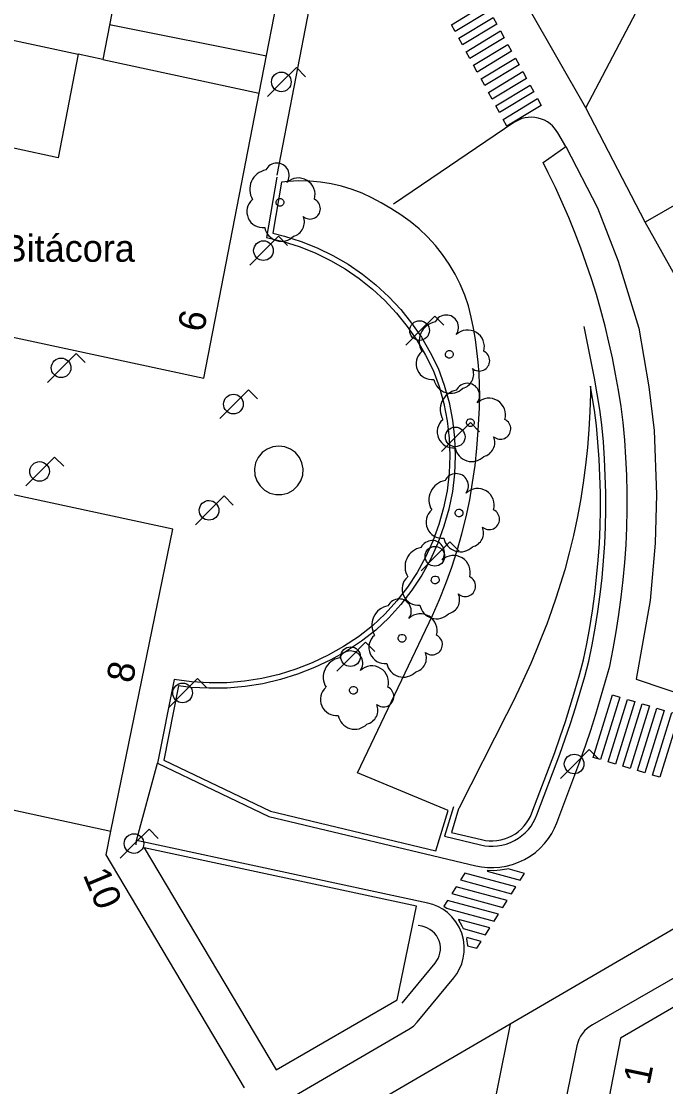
# Model space of a CAD drawing. Extents: x 282771 to 285132, y 4823109 to 4825496.
# Drawn here: x 285048.2 to 285090, y 4823452.2 to 4823521.3 of the extents above; entities that cross this region are included whole.
import ezdxf

# ---------------------------------------------------------------- set-up
doc = ezdxf.new("R2010")
doc.units = 0
for name, color, linetype in [('ACERA-BORDILLO', 7, 'Continuous'), ('ACERA-INTERIOR', 7, 'Continuous'), ('ARBOL', 7, 'Continuous'), ('CALLE-EJE', 7, 'Continuous'), ('EDIFICIO', 7, 'Continuous'), ('FAROLA', 7, 'Continuous'), ('INTERIOR-EDIFICIO', 7, 'Continuous'), ('MEDIANERA', 7, 'Continuous'), ('NUM-LOCAL', 7, 'Continuous'), ('NUM-PORTAL', 7, 'Continuous'), ('PASO-PEATONES', 7, 'Continuous'), ('SENAL-VIARIA', 7, 'Continuous'), ('TXT-EDIFICIOS', 7, 'Continuous'), ('ZONA-VERDE', 7, 'Continuous')]:
    doc.layers.add(name, color=color, linetype=linetype)

msp = doc.modelspace()

# ---------------------------------------------------------------- linework, layer by layer
at = {"layer": 'ACERA-BORDILLO'}
for points in [[(285067.004, 4823522.734), (285064.808, 4823511.288)], [(285034.963, 4823433.543), (285073.374, 4823455.913), (285073.663, 4823456.118), (285073.911, 4823456.37), (285076.286, 4823459.253), (285076.482, 4823459.518), (285076.655, 4823459.821), (285076.799, 4823460.158), (285076.903, 4823460.526), (285076.961, 4823460.919), (285076.966, 4823461.328), (285076.914, 4823461.741), (285076.804, 4823462.147), (285076.638, 4823462.534), (285076.422, 4823462.89), (285076.164, 4823463.207), (285075.875, 4823463.479), (285075.564, 4823463.702), (285075.242, 4823463.878), (285074.918, 4823464.007), (285074.6, 4823464.094), (285055.704, 4823468.143), (285057.064, 4823473.173), (285064.284, 4823469.713), (285077.718, 4823466.515), (285078.088, 4823466.443), (285078.474, 4823466.402), (285078.872, 4823466.394), (285079.277, 4823466.422), (285079.685, 4823466.489), (285080.091, 4823466.594), (285080.488, 4823466.738), (285080.872, 4823466.919), (285081.237, 4823467.136), (285081.579, 4823467.385), (285081.893, 4823467.662), (285082.176, 4823467.963), (285082.426, 4823468.283), (285082.642, 4823468.617), (285082.824, 4823468.961), (285082.972, 4823469.308), (285084.464, 4823473.274), (285084.824, 4823474.294), (285085.174, 4823475.314), (285085.504, 4823476.344), (285085.814, 4823477.374), (285086.114, 4823478.414), (285086.404, 4823479.464), (285086.624, 4823480.574), (285086.824, 4823481.684), (285087.004, 4823482.804), (285087.154, 4823483.934), (285087.284, 4823485.054), (285087.384, 4823486.184), (285087.464, 4823487.324), (285087.514, 4823488.454), (285087.534, 4823489.584), (285087.534, 4823490.724), (285087.504, 4823491.854), (285087.454, 4823492.984), (285087.374, 4823494.124), (285087.274, 4823495.254), (285087.134, 4823496.304), (285086.964, 4823497.354), (285086.784, 4823498.394), (285086.574, 4823499.444), (285086.354, 4823500.474), (285086.104, 4823501.514), (285085.824, 4823502.534), (285085.534, 4823503.554), (285085.214, 4823504.574), (285084.884, 4823505.574), (285084.524, 4823506.574), (285084.144, 4823507.574), (285083.744, 4823508.554), (285083.324, 4823509.534), (285082.884, 4823510.494), (285082.414, 4823511.454), (285082.075, 4823512.117), (285083.546, 4823513.146), (285083.045, 4823514.034), (285082.827, 4823514.347), (285082.69, 4823514.494), (285082.534, 4823514.629), (285082.361, 4823514.75), (285082.172, 4823514.854), (285081.971, 4823514.938), (285081.761, 4823515), (285081.546, 4823515.038), (285081.329, 4823515.053), (285081.114, 4823515.044), (285080.905, 4823515.013), (285080.705, 4823514.962), (285080.516, 4823514.892), (285080.181, 4823514.709), (285072.374, 4823509.424)], [(285122.144, 4823442.597), (285108.66, 4823466.143), (285107.931, 4823467.007), (285106.841, 4823467.566), (285105.619, 4823467.643), (285104.55, 4823467.275), (285085.286, 4823456.209), (285085.102, 4823456.098), (285084.929, 4823455.965), (285084.769, 4823455.813), (285084.626, 4823455.642), (285084.503, 4823455.457), (285084.402, 4823455.26), (285084.324, 4823455.056), (285084.269, 4823454.849), (285081.043, 4823439.203)]]:
    msp.add_lwpolyline(points, dxfattribs=at)
at = {"layer": 'ACERA-INTERIOR'}
msp.add_line((285055.664, 4823467.873), (285055.704, 4823468.143), dxfattribs=at)
for points in [[(285064.804, 4823511.164), (285064.134, 4823507.264), (285065.204, 4823507.004), (285066.254, 4823506.674), (285067.284, 4823506.264), (285068.274, 4823505.774), (285069.234, 4823505.224), (285070.144, 4823504.604), (285071.004, 4823503.914), (285071.814, 4823503.164), (285072.574, 4823502.354), (285073.264, 4823501.494), (285073.894, 4823500.594), (285074.454, 4823499.634), (285074.954, 4823498.654), (285075.334, 4823497.584), (285075.634, 4823496.484), (285075.854, 4823495.364), (285075.984, 4823494.234), (285076.024, 4823493.104), (285075.974, 4823491.964), (285075.844, 4823490.834), (285075.624, 4823489.724), (285075.314, 4823488.634), (285074.924, 4823487.564), (285074.454, 4823486.524), (285073.904, 4823485.534), (285073.284, 4823484.584), (285072.584, 4823483.684), (285071.824, 4823482.844), (285071.004, 4823482.064), (285070.094, 4823481.364), (285069.134, 4823480.734), (285068.134, 4823480.173), (285067.104, 4823479.683), (285066.034, 4823479.263), (285064.944, 4823478.923), (285063.824, 4823478.663), (285062.694, 4823478.483), (285061.554, 4823478.383), (285060.404, 4823478.373), (285059.264, 4823478.433), (285058.134, 4823478.583), (285057.064, 4823473.173)], [(285076.274, 4823470.343), (285075.691, 4823468.425), (285078.011, 4823467.873), (285078.295, 4823467.817), (285078.562, 4823467.789), (285078.837, 4823467.784), (285079.117, 4823467.803), (285079.399, 4823467.849), (285079.679, 4823467.922), (285079.954, 4823468.021), (285080.22, 4823468.147), (285080.472, 4823468.297), (285080.708, 4823468.469), (285080.925, 4823468.66), (285081.121, 4823468.869), (285081.294, 4823469.09), (285081.444, 4823469.321), (285081.569, 4823469.558), (285081.682, 4823469.824), (285083.159, 4823473.749), (285083.512, 4823474.75), (285083.856, 4823475.751), (285084.178, 4823476.756), (285084.482, 4823477.766), (285084.777, 4823478.791), (285085.052, 4823479.784), (285085.259, 4823480.832), (285085.455, 4823481.917), (285085.63, 4823483.005), (285085.776, 4823484.105), (285085.902, 4823485.195), (285085.999, 4823486.294), (285086.077, 4823487.403), (285086.126, 4823488.497), (285086.145, 4823489.596), (285086.145, 4823490.705), (285086.116, 4823491.805), (285086.067, 4823492.905), (285085.99, 4823494.014), (285085.893, 4823495.101), (285085.76, 4823496.101), (285085.594, 4823497.124), (285085.419, 4823498.139), (285084.748, 4823501.494)], [(285064.924, 4823493.724), (285064.534, 4823493.674), (285064.164, 4823493.534), (285063.844, 4823493.304), (285063.594, 4823492.994), (285063.424, 4823492.634), (285063.354, 4823492.244), (285063.374, 4823491.854), (285063.504, 4823491.474), (285063.714, 4823491.144), (285064.004, 4823490.874), (285064.344, 4823490.684), (285064.734, 4823490.584), (285065.124, 4823490.584), (285065.514, 4823490.684), (285065.854, 4823490.874), (285066.144, 4823491.144), (285066.354, 4823491.474), (285066.484, 4823491.854), (285066.504, 4823492.244), (285066.434, 4823492.634), (285066.264, 4823492.994), (285066.014, 4823493.304), (285065.694, 4823493.534), (285065.324, 4823493.674), (285064.924, 4823493.724), (285064.934, 4823493.724)], [(285072.924, 4823457.603), (285075.065, 4823460.203), (285075.184, 4823460.364), (285075.268, 4823460.51), (285075.337, 4823460.674), (285075.388, 4823460.852), (285075.416, 4823461.042), (285075.418, 4823461.24), (285075.393, 4823461.44), (285075.34, 4823461.637), (285075.259, 4823461.824), (285075.155, 4823461.997), (285075.03, 4823462.15), (285074.89, 4823462.282), (285074.739, 4823462.39), (285074.583, 4823462.475), (285074.427, 4823462.538), (285074.234, 4823462.59), (285073.962, 4823462.648)]]:
    msp.add_lwpolyline(points, dxfattribs=at)
at = {"layer": 'ARBOL'}
for centre, major_axis, start_param, end_param in [((285064.808, 4823511.288), (0.449, 0.658), 4.685473, 8.002097), ((285064.317, 4823510.382), (0.717, 1.051), 0.777162, 2.710402), ((285066.196, 4823510.03), (0.611, 0.897), 5.034399, 7.634477), ((285063.894, 4823508.934), (-0.585, -0.858), 4.452992, 6.996671), ((285066.954, 4823509.126), (-0.378, -0.555), 6.165063, 9.581297), ((285065.654, 4823508.249), (0.527, 0.773), 3.980997, 5.718182), ((285065.091, 4823508.105), (-0.618, -0.906), 5.496516, 7.680347), ((285075.794, 4823501.432), (0.449, 0.658), 4.685561, 8.002185), ((285075.303, 4823500.526), (0.717, 1.051), 0.77725, 2.710491), ((285077.183, 4823500.173), (0.611, 0.897), 5.034488, 7.634565), ((285074.88, 4823499.078), (-0.585, -0.858), 4.45308, 6.996759), ((285077.94, 4823499.27), (-0.379, -0.555), 6.165151, 9.581385), ((285076.64, 4823498.392), (0.527, 0.773), 3.981085, 5.718271), ((285076.077, 4823498.249), (-0.618, -0.906), 5.496604, 7.680435), ((285076.673, 4823496.101), (0.717, 1.051), 0.777363, 2.710603), ((285077.164, 4823497.006), (0.449, 0.658), 4.685674, 8.002298), ((285078.553, 4823495.748), (0.612, 0.897), 5.0346, 7.634678), ((285076.25, 4823494.653), (-0.585, -0.858), 4.453193, 6.996872), ((285079.31, 4823494.844), (-0.379, -0.555), 6.165264, 9.581498), ((285078.01, 4823493.967), (0.527, 0.773), 3.981198, 5.718383), ((285077.447, 4823493.824), (-0.618, -0.906), 5.496717, 7.680548), ((285076.434, 4823491.149), (0.449, 0.658), 4.685892, 8.002516), ((285075.943, 4823490.244), (0.717, 1.051), 0.777581, 2.710822), ((285077.823, 4823489.891), (0.612, 0.897), 5.034819, 7.634896), ((285075.52, 4823488.795), (-0.585, -0.858), 4.453411, 6.99709), ((285078.58, 4823488.987), (-0.379, -0.555), 6.165482, 9.581716), ((285077.28, 4823488.11), (0.527, 0.773), 3.981417, 5.718602), ((285074.881, 4823486.807), (0.449, 0.658), 4.686077, 8.002701), ((285076.717, 4823487.967), (-0.618, -0.906), 5.496935, 7.680766), ((285074.39, 4823485.901), (0.717, 1.051), 0.777766, 2.711006), ((285076.27, 4823485.548), (0.612, 0.897), 5.035003, 7.635081), ((285073.967, 4823484.453), (-0.585, -0.858), 4.453596, 6.997275), ((285077.027, 4823484.645), (-0.379, -0.555), 6.165667, 9.5819), ((285075.727, 4823483.767), (0.527, 0.773), 3.981601, 5.718786), ((285072.239, 4823482.118), (0.718, 1.051), 0.777986, 2.711226), ((285072.73, 4823483.023), (0.449, 0.658), 4.686297, 8.002921), ((285075.164, 4823483.624), (-0.618, -0.906), 5.49712, 7.68095), ((285074.118, 4823481.765), (0.612, 0.897), 5.035223, 7.635301), ((285071.816, 4823480.669), (-0.586, -0.858), 4.453816, 6.997495), ((285074.875, 4823480.861), (-0.379, -0.555), 6.165887, 9.582121), ((285069.088, 4823478.743), (0.718, 1.051), 0.778192, 2.711432), ((285069.579, 4823479.649), (0.449, 0.658), 4.686503, 8.003127), ((285073.575, 4823479.984), (0.527, 0.772), 3.981821, 5.719006), ((285070.967, 4823478.39), (0.612, 0.896), 5.035429, 7.635507), ((285073.013, 4823479.84), (-0.618, -0.906), 5.49734, 7.681171), ((285068.665, 4823477.295), (-0.586, -0.857), 4.454022, 6.9977), ((285071.725, 4823477.487), (-0.379, -0.555), 6.166093, 9.582326), ((285070.424, 4823476.609), (0.528, 0.772), 3.982027, 5.719212), ((285069.862, 4823476.466), (-0.619, -0.906), 5.497545, 7.681376)]:
    msp.add_ellipse(centre, major_axis=major_axis, ratio=0.999979, start_param=start_param, end_param=end_param, dxfattribs=at)
for centre, major_axis in [((285065.004, 4823509.534), (-0.143, -0.21)), ((285075.99, 4823499.678), (-0.143, -0.21)), ((285077.36, 4823495.253), (-0.143, -0.21)), ((285076.63, 4823489.396), (-0.143, -0.21)), ((285075.077, 4823485.053), (-0.144, -0.21)), ((285072.926, 4823481.27), (-0.144, -0.21)), ((285069.775, 4823477.895), (-0.144, -0.21))]:
    msp.add_ellipse(centre, major_axis=major_axis, ratio=0.999979, dxfattribs=at)
at = {"layer": 'CALLE-EJE'}
for points in [[(285084.854, 4823515.654), (285122.415, 4823587.065)], [(285084.854, 4823515.654), (285054.835, 4823568.107)], [(285130.1, 4823532.033), (285088.694, 4823508.254)], [(285088.694, 4823508.254), (285084.854, 4823515.654)], [(285108.534, 4823472.884), (285088.694, 4823508.254)], [(285108.534, 4823472.884), (285079.932, 4823456.234)], [(285079.932, 4823456.234), (285019.783, 4823421.212)], [(285079.932, 4823456.234), (285069.611, 4823404.832)]]:
    msp.add_lwpolyline(points, dxfattribs=at)
at = {"layer": 'EDIFICIO'}
for points in [[(285070.764, 4823527.574), (285050.094, 4823563.194), (285043.074, 4823564.234), (285034.634, 4823522.854), (285030.874, 4823504.393), (285060.054, 4823498.134), (285063.654, 4823516.624), (285065.104, 4823524.074)], [(285062.713, 4823452.123), (285053.724, 4823467.223), (285054.034, 4823468.753), (285058.044, 4823488.343), (285028.914, 4823494.603)], [(285113.454, 4823453.374), (285105.814, 4823466.304), (285097.294, 4823461.264), (285087.104, 4823455.343), (285079.993, 4823418.523), (285081.893, 4823417.943), (285112.403, 4823435.693), (285120.934, 4823440.734), (285113.454, 4823453.374)]]:
    msp.add_lwpolyline(points, dxfattribs=at)
at = {"layer": 'FAROLA'}
for p, q in [((285066.074, 4823518.274), (285065.134, 4823517.344)), ((285066.664, 4823517.684), (285066.074, 4823518.274)), ((285065.134, 4823517.344), (285064.204, 4823516.404)), ((285064.914, 4823507.334), (285063.974, 4823506.404)), ((285065.504, 4823506.744), (285064.914, 4823507.334)), ((285063.974, 4823506.404), (285063.044, 4823505.464)), ((285075.044, 4823502.154), (285074.104, 4823501.224)), ((285075.634, 4823501.564), (285075.044, 4823502.154)), ((285074.104, 4823501.224), (285073.174, 4823500.284)), ((285051.784, 4823499.734), (285050.844, 4823498.804)), ((285052.374, 4823499.144), (285051.784, 4823499.734)), ((285050.844, 4823498.804), (285049.914, 4823497.863)), ((285062.964, 4823497.384), (285062.024, 4823496.454)), ((285063.554, 4823496.794), (285062.964, 4823497.384)), ((285062.024, 4823496.454), (285061.094, 4823495.514)), ((285077.36, 4823495.253), (285076.42, 4823494.323)), ((285077.95, 4823494.663), (285077.36, 4823495.253)), ((285076.42, 4823494.323), (285075.49, 4823493.383)), ((285050.384, 4823493.013), (285049.444, 4823492.083)), ((285050.974, 4823492.423), (285050.384, 4823493.013)), ((285049.444, 4823492.083), (285048.514, 4823491.143)), ((285061.384, 4823490.494), (285060.444, 4823489.564)), ((285061.974, 4823489.904), (285061.384, 4823490.494)), ((285060.444, 4823489.564), (285059.514, 4823488.623)), ((285076.034, 4823487.514), (285075.094, 4823486.584)), ((285076.624, 4823486.924), (285076.034, 4823487.514)), ((285075.094, 4823486.584), (285074.164, 4823485.644)), ((285070.564, 4823481.004), (285069.624, 4823480.074)), ((285071.154, 4823480.414), (285070.564, 4823481.004)), ((285069.624, 4823480.074), (285068.694, 4823479.133)), ((285059.664, 4823478.652), (285058.724, 4823477.722)), ((285060.254, 4823478.062), (285059.664, 4823478.652)), ((285058.724, 4823477.722), (285057.794, 4823476.782)), ((285085.074, 4823474.044), (285084.134, 4823473.114)), ((285085.664, 4823473.454), (285085.074, 4823474.044)), ((285084.134, 4823473.114), (285083.204, 4823472.174)), ((285056.514, 4823468.883), (285055.574, 4823467.953)), ((285057.104, 4823468.293), (285056.514, 4823468.883)), ((285055.574, 4823467.953), (285054.644, 4823467.013))]:
    msp.add_line(p, q, dxfattribs=at)
msp.add_circle((285076.38, 4823494.323), 0.638, dxfattribs=at)
for centre, major_axis in [((285065.094, 4823517.344), (0.359, 0.527)), ((285063.934, 4823506.404), (0.359, 0.527)), ((285074.064, 4823501.224), (0.359, 0.527)), ((285050.804, 4823498.804), (0.359, 0.526)), ((285061.984, 4823496.454), (0.359, 0.527)), ((285049.404, 4823492.083), (0.36, 0.526)), ((285060.404, 4823489.564), (0.36, 0.526)), ((285075.054, 4823486.584), (0.359, 0.527)), ((285069.584, 4823480.074), (0.36, 0.526)), ((285058.684, 4823477.722), (0.36, 0.526)), ((285084.094, 4823473.114), (0.36, 0.526)), ((285055.534, 4823467.953), (0.36, 0.526))]:
    msp.add_ellipse(centre, major_axis=major_axis, ratio=0.999979, dxfattribs=at)
at = {"layer": 'INTERIOR-EDIFICIO'}
msp.add_lwpolyline([(285051.919, 4823519.143), (285050.613, 4823512.432), (285045.003, 4823513.636), (285046.367, 4823520.335), (285045.146, 4823520.597), (285048.354, 4823540.844), (285046.974, 4823541.144), (285047.864, 4823545.474), (285050.524, 4823547.114), (285053.344, 4823541.814), (285051.044, 4823540.444), (285055.964, 4823531.394), (285053.504, 4823518.803), (285051.919, 4823519.143)], dxfattribs=at)
at = {"layer": 'MEDIANERA'}
for p, q in [((285064.124, 4823519.014), (285053.944, 4823521.054)), ((285046.367, 4823520.335), (285051.919, 4823519.143)), ((285053.504, 4823518.803), (285063.654, 4823516.624)), ((285024.894, 4823475.073), (285054.034, 4823468.753))]:
    msp.add_line(p, q, dxfattribs=at)
at = {"layer": 'PASO-PEATONES'}
for p, q in [((285078.45, 4823466.16), (285080.591, 4823465.582)), ((285079.803, 4823466.313), (285079.727, 4823466.293)), ((285080.872, 4823466.024), (285079.803, 4823466.313)), ((285076.993, 4823466.036), (285076.712, 4823465.594)), ((285076.712, 4823465.594), (285080.028, 4823464.698)), ((285080.309, 4823465.14), (285076.993, 4823466.036)), ((285080.591, 4823465.582), (285080.872, 4823466.024)), ((285076.431, 4823465.152), (285076.149, 4823464.711)), ((285076.149, 4823464.711), (285079.466, 4823463.814)), ((285079.747, 4823464.256), (285076.431, 4823465.152)), ((285080.028, 4823464.698), (285080.309, 4823465.14)), ((285075.868, 4823464.269), (285075.632, 4823463.897)), ((285079.184, 4823463.372), (285075.868, 4823464.269)), ((285079.466, 4823463.814), (285079.747, 4823464.256)), ((285075.67, 4823463.872), (285075.822, 4823463.763)), ((285075.822, 4823463.763), (285076.022, 4823463.709)), ((285076.022, 4823463.709), (285078.903, 4823462.93)), ((285078.903, 4823462.93), (285079.184, 4823463.372)), ((285078.622, 4823462.488), (285076.594, 4823463.036)), ((285076.897, 4823462.437), (285078.341, 4823462.046)), ((285078.341, 4823462.046), (285078.622, 4823462.488)), ((285078.06, 4823461.604), (285077.131, 4823461.855)), ((285077.166, 4823461.328), (285077.778, 4823461.163)), ((285077.778, 4823461.163), (285078.06, 4823461.604))]:
    msp.add_line(p, q, dxfattribs=at)
for points in [[(285076.125, 4823521.056), (285078.354, 4823522.403), (285078.594, 4823521.964), (285076.366, 4823520.617)], [(285076.607, 4823520.178), (285078.835, 4823521.525), (285079.075, 4823521.086), (285076.847, 4823519.74)], [(285077.088, 4823519.301), (285079.316, 4823520.648), (285079.557, 4823520.209), (285077.328, 4823518.862)], [(285077.569, 4823518.423), (285079.797, 4823519.77), (285080.038, 4823519.331), (285077.809, 4823517.984)], [(285078.05, 4823517.545), (285080.278, 4823518.892), (285080.519, 4823518.453), (285078.291, 4823517.107)], [(285078.531, 4823516.668), (285080.759, 4823518.015), (285081, 4823517.576), (285078.772, 4823516.229)], [(285079.012, 4823515.79), (285081.241, 4823517.137), (285081.481, 4823516.698), (285079.253, 4823515.351)], [(285079.493, 4823514.912), (285081.722, 4823516.259), (285081.962, 4823515.821), (285080.661, 4823515.034), (285080.492, 4823514.932), (285080.166, 4823514.735), (285079.734, 4823514.474)], [(285085.334, 4823473.541), (285086.588, 4823477.591), (285087.067, 4823477.449), (285085.813, 4823473.399)], [(285086.293, 4823473.256), (285087.546, 4823477.306), (285088.026, 4823477.163), (285086.772, 4823473.113)], [(285087.251, 4823472.971), (285088.505, 4823477.021), (285088.984, 4823476.878), (285087.73, 4823472.828)], [(285088.21, 4823472.686), (285089.463, 4823476.736), (285089.943, 4823476.593), (285088.689, 4823472.543)], [(285089.168, 4823472.4), (285090.422, 4823476.45), (285090.901, 4823476.308), (285089.647, 4823472.258)]]:
    msp.add_lwpolyline(points, close=True, dxfattribs=at)
for points in [[(285078.462, 4823466.202), (285078.45, 4823466.16)], [(285079.727, 4823466.293), (285079.301, 4823466.224), (285078.877, 4823466.194), (285078.462, 4823466.202)], [(285075.632, 4823463.897), (285075.67, 4823463.872)], [(285076.594, 4823463.036), (285076.586, 4823463.005)], [(285076.586, 4823463.005), (285076.816, 4823462.626), (285076.897, 4823462.437)], [(285077.131, 4823461.855), (285077.111, 4823461.78)], [(285077.111, 4823461.78), (285077.166, 4823461.339), (285077.166, 4823461.328)]]:
    msp.add_lwpolyline(points, dxfattribs=at)
at = {"layer": 'SENAL-VIARIA'}
msp.add_lwpolyline([(285083.546, 4823513.146), (285085.614, 4823509.178), (285086.951, 4823505.726), (285088.287, 4823501.373), (285088.94, 4823497.579), (285089.282, 4823494.749), (285089.437, 4823490.582), (285089.344, 4823487.441), (285089.033, 4823483.709), (285088.116, 4823478.625), (285093.828, 4823476.691)], dxfattribs=at)
at = {"layer": 'ZONA-VERDE'}
for p, q in [((285076.6, 4823470.212), (285076.134, 4823468.679)), ((285075.126, 4823467.492), (285075.924, 4823470.109)), ((285073.861, 4823463.894), (285056.185, 4823467.682)), ((285056.185, 4823467.682), (285064.757, 4823453.279))]:
    msp.add_line(p, q, dxfattribs=at)
for points in [[(285065.104, 4823510.845), (285064.534, 4823507.527), (285065.298, 4823507.341), (285066.371, 4823507.004), (285067.427, 4823506.584), (285068.439, 4823506.083), (285069.42, 4823505.521), (285070.352, 4823504.885), (285071.233, 4823504.179), (285072.061, 4823503.412), (285072.838, 4823502.583), (285073.544, 4823501.704), (285074.189, 4823500.783), (285074.761, 4823499.802), (285075.276, 4823498.792), (285075.668, 4823497.689), (285075.975, 4823496.564), (285076.2, 4823495.418), (285076.333, 4823494.26), (285076.374, 4823493.102), (285076.323, 4823491.936), (285076.19, 4823490.78), (285075.964, 4823489.642), (285075.647, 4823488.526), (285075.248, 4823487.431), (285074.767, 4823486.366), (285074.204, 4823485.353), (285073.569, 4823484.38), (285072.852, 4823483.458), (285072.075, 4823482.599), (285071.232, 4823481.797), (285070.297, 4823481.078), (285069.315, 4823480.434), (285068.295, 4823479.862), (285067.243, 4823479.362), (285066.15, 4823478.933), (285065.036, 4823478.585), (285063.891, 4823478.32), (285062.737, 4823478.136), (285061.571, 4823478.034), (285060.396, 4823478.023), (285059.231, 4823478.085), (285058.413, 4823478.193), (285057.46, 4823473.372)], [(285075.924, 4823470.109), (285070.028, 4823472.541), (285072.468, 4823477.624), (285074.906, 4823482.75), (285075.361, 4823483.779), (285075.777, 4823484.828), (285076.163, 4823485.888), (285076.509, 4823486.955), (285076.816, 4823488.044), (285077.093, 4823489.142), (285077.32, 4823490.248), (285077.508, 4823491.358), (285077.666, 4823492.475), (285077.775, 4823493.603), (285077.855, 4823494.74), (285077.915, 4823495.477), (285077.954, 4823496.215), (285077.964, 4823496.964), (285077.954, 4823497.704), (285077.925, 4823498.443), (285077.865, 4823499.181), (285077.786, 4823499.912), (285077.688, 4823500.65), (285077.561, 4823501.376), (285077.402, 4823502.097), (285077.237, 4823502.818), (285076.997, 4823503.52), (285076.705, 4823504.219), (285076.376, 4823504.887), (285075.989, 4823505.535), (285075.562, 4823506.156), (285075.098, 4823506.746), (285074.585, 4823507.297), (285074.042, 4823507.811), (285073.453, 4823508.295), (285072.841, 4823508.722), (285072.19, 4823509.126), (285071.579, 4823509.5), (285070.968, 4823509.83), (285070.328, 4823510.121), (285069.68, 4823510.373), (285069.005, 4823510.575), (285068.328, 4823510.73), (285067.64, 4823510.836), (285066.942, 4823510.904), (285066.237, 4823510.924), (285065.541, 4823510.895), (285065.104, 4823510.845)], [(285076.134, 4823468.679), (285078.085, 4823468.215), (285078.347, 4823468.164), (285078.584, 4823468.139), (285078.828, 4823468.134), (285079.077, 4823468.151), (285079.327, 4823468.192), (285079.576, 4823468.257), (285079.82, 4823468.345), (285080.055, 4823468.456), (285080.279, 4823468.589), (285080.489, 4823468.742), (285080.681, 4823468.912), (285080.855, 4823469.097), (285081.009, 4823469.293), (285081.141, 4823469.498), (285081.253, 4823469.709), (285081.357, 4823469.954), (285082.83, 4823473.869), (285083.182, 4823474.865), (285083.523, 4823475.861), (285083.843, 4823476.859), (285084.146, 4823477.865), (285084.44, 4823478.886), (285084.711, 4823479.865), (285084.915, 4823480.897), (285085.11, 4823481.976), (285085.283, 4823483.056), (285085.428, 4823484.148), (285085.554, 4823485.231), (285085.651, 4823486.321), (285085.728, 4823487.423), (285085.776, 4823488.508), (285085.795, 4823489.599), (285085.795, 4823490.701), (285085.766, 4823491.792), (285085.718, 4823492.885), (285085.641, 4823493.986), (285085.545, 4823495.062), (285085.414, 4823496.05), (285085.249, 4823497.067), (285085.154, 4823497.617)], [(285085.154, 4823497.617), (285085.154, 4823497.108), (285085.114, 4823495.959), (285085.053, 4823494.8), (285084.952, 4823493.64), (285084.831, 4823492.492), (285084.68, 4823491.353), (285084.499, 4823490.204), (285084.287, 4823489.065), (285084.045, 4823487.936), (285083.773, 4823486.808), (285083.48, 4823485.698), (285083.208, 4823484.809), (285082.926, 4823483.933), (285082.624, 4823483.057), (285082.312, 4823482.191), (285081.979, 4823481.335), (285081.637, 4823480.48), (285081.275, 4823479.634), (285080.902, 4823478.789), (285080.509, 4823477.952), (285080.107, 4823477.128), (285079.696, 4823476.315), (285076.613, 4823470.239), (285076.6, 4823470.212)], [(285057.46, 4823473.372), (285064.401, 4823470.045), (285075.126, 4823467.492)], [(285064.757, 4823453.279), (285072.612, 4823457.828), (285073.861, 4823463.894)]]:
    msp.add_lwpolyline(points, dxfattribs=at)

# ---------------------------------------------------------------- texts
at = {"layer": 'NUM-LOCAL'}
for s, rotation, p in [('10', 292.59661, (285052.197, 4823465.94)), ('1', 78.3396, (285088.975, 4823452.24))]:
    msp.add_text(s, height=1.75, rotation=rotation, dxfattribs=at).set_placement(p)
at = {"layer": 'NUM-PORTAL'}
for s, rotation, p in [('6', 78.34509, (285060.053, 4823501.054)), ('8', 79.69249, (285055.453, 4823478.303))]:
    msp.add_text(s, height=1.75, rotation=rotation, dxfattribs=at).set_placement(p)
at = {"layer": 'TXT-EDIFICIOS'}
msp.add_text('Edificio Bitácora', height=1.75, rotation=0.00059, dxfattribs=at).set_placement((285038.809, 4823505.681))

doc.saveas('drawing.dxf')
